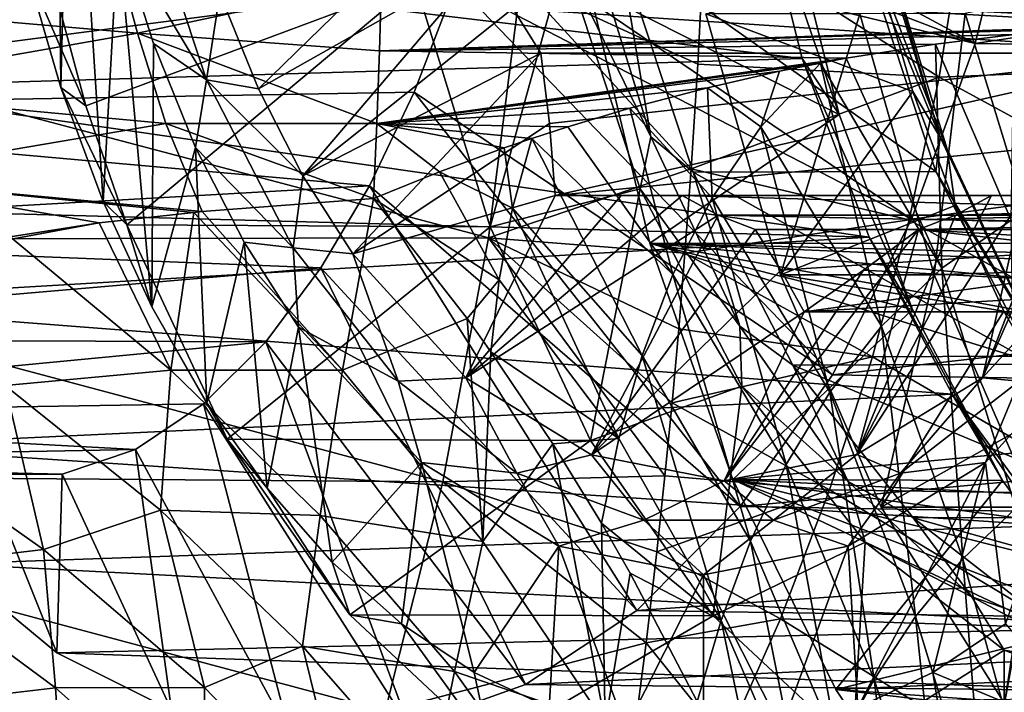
# Model space of a CAD drawing. Header units: metres. Extents: x -62 to 150, y -92 to 92.
# Tile 477 of 656: x -13.47 to -8.23, y 53.36 to 56.93. Entities that reach past the tile are written whole.
import ezdxf

# ---------------------------------------------------------------- set-up
doc = ezdxf.new("R2010")
doc.units = ezdxf.units.M
doc.layers.add('solid_500615', color=7, linetype='CONTINUOUS')

msp = doc.modelspace()

# ---------------------------------------------------------------- linework, layer by layer
at = {"layer": 'solid_500615'}
for points in [[(-13.281579, 60, -1.953301), (-13.248263, 56.57296, -2.000881), (-13.435463, 57.216324, -1.733532)], [(-13.197062, 58.676472, -2.074005), (-13.248263, 56.57296, -2.000881), (-13.281579, 60, -1.953301)], [(-13.197062, 58.676472, -2.074005), (-13.023668, 55.967766, -2.321635), (-13.248263, 56.57296, -2.000881)], [(-13.197062, 58.676472, -2.074005), (-12.943115, 57.40115, -2.436677), (-13.023668, 55.967766, -2.321635)], [(-10.870078, 58.14901, -12.348819), (-10.951191, 57.793224, -12.207517), (-8.385256, 56.807674, -13.304591)], [(-10.870078, 58.14901, -12.348819), (-8.385256, 56.807674, -13.304591), (-8.136944, 57.824799, -13.659219)], [(-10.951191, 57.793224, -12.207517), (-11.045783, 57.450092, -12.042834), (-8.385256, 56.807674, -13.304591)], [(-8.136944, 57.824799, -13.659219), (-8.385256, 56.807674, -13.304591), (-2.106782, 57.767693, -9.413262)], [(-14.41707, 57.337536, -2.357028), (-9.566136, 57.767693, 1.2398), (-9.304522, 56.727863, 0.866175)], [(-9.566136, 57.767693, 1.2398), (-9.393149, 57.565948, 2.082404), (-9.108032, 56.431099, 1.675214)], [(-9.304522, 56.727863, 0.866175), (-9.566136, 57.767693, 1.2398), (-9.108032, 56.431099, 1.675214)], [(-8.385256, 56.807674, -13.304591), (-2.368397, 56.727863, -9.039638), (-2.106782, 57.767693, -9.413262)], [(-12.81963, 57.657551, -2.553627), (-12.47434, 56.614868, -3.046751), (-12.943115, 57.40115, -2.436677)], [(-12.81963, 57.657551, -2.553627), (-12.403081, 57.073029, -2.974349), (-12.47434, 56.614868, -3.046751)], [(-9.108032, 56.431099, 1.675214), (-9.393149, 57.565948, 2.082404), (-10.438457, 57.103935, 3.575258)], [(-12.197662, 56.566433, -3.267716), (-12.403081, 57.073029, -2.974349), (-11.272391, 57.469212, -3.478029)], [(-12.197662, 56.566433, -3.267716), (-11.272391, 57.469212, -3.478029), (-10.980948, 57.253967, -3.729073)], [(-8.452119, 57.4123, -17.556166), (-6.96558, 57.495899, -17.410826), (-7.087093, 56.691048, -17.258528)], [(-11.045783, 57.450092, -12.042834), (-11.148332, 57.126171, -11.859114), (-8.723859, 55.873085, -12.821016)], [(-11.045783, 57.450092, -12.042834), (-8.723859, 55.873085, -12.821016), (-8.385256, 56.807674, -13.304591)], [(-9.823166, 57.426186, -17.60322), (-9.860232, 56.697445, -17.448063), (-10.801883, 57.132221, -17.54154)], [(-10.462526, 57.458908, 0.163194), (-10.571673, 57.258522, 0.127629), (-10.110568, 56.310905, -0.339454)], [(-10.462526, 57.458908, 0.163194), (-10.110568, 56.310905, -0.339454), (-10.280231, 57.319443, 0.164366)], [(-8.575632, 56.629448, -17.395449), (-9.860232, 56.697445, -17.448063), (-9.823166, 57.426186, -17.60322)], [(-8.575632, 56.629448, -17.395449), (-9.823166, 57.426186, -17.60322), (-8.452119, 57.4123, -17.556166)], [(-8.921881, 57.458263, 1.243862), (-8.987339, 57.321579, 1.070817), (-8.569834, 56.309975, 0.741087)], [(-8.921881, 57.458263, 1.243862), (-8.569834, 56.309975, 0.741087), (-8.892008, 57.414558, 1.393594)], [(-8.892008, 57.414558, 1.393594), (-8.533907, 56.246521, 0.882173), (-8.904498, 57.195583, 1.475223)], [(-8.569834, 56.309975, 0.741087), (-8.533907, 56.246521, 0.882173), (-8.892008, 57.414558, 1.393594)], [(-12.943115, 57.40115, -2.436677), (-12.764008, 55.40694, -2.692469), (-13.023668, 55.967766, -2.321635)], [(-12.943115, 57.40115, -2.436677), (-12.755957, 56.807854, -2.703968), (-12.764008, 55.40694, -2.692469)], [(-12.47434, 56.614868, -3.046751), (-12.755957, 56.807854, -2.703968), (-12.943115, 57.40115, -2.436677)], [(-8.575632, 56.629448, -17.395449), (-8.452119, 57.4123, -17.556166), (-7.087093, 56.691048, -17.258528)], [(-14.730865, 57.025871, 4.97204), (-12.841434, 56.862553, 5.913383), (-12.969977, 57.342808, 5.968143)], [(-14.486387, 56.574409, -2.866702), (-14.41707, 57.337536, -2.357028), (-9.304522, 56.727863, 0.866175)], [(-12.969977, 57.342808, 5.968143), (-12.841434, 56.862553, 5.913383), (-11.543289, 57.139652, 6.827864)], [(-8.593039, 56.127693, 0.507698), (-8.987339, 57.321579, 1.070817), (-10.280231, 57.319443, 0.164366)], [(-8.593039, 56.127693, 0.507698), (-10.280231, 57.319443, 0.164366), (-9.884693, 56.123409, -0.40052)], [(-10.110568, 56.310905, -0.339454), (-9.884693, 56.123409, -0.40052), (-10.280231, 57.319443, 0.164366)], [(-8.569834, 56.309975, 0.741087), (-8.987339, 57.321579, 1.070817), (-8.593039, 56.127693, 0.507698)], [(-10.571673, 57.258522, 0.127629), (-11.362803, 57.129875, 0.502546), (-10.965272, 55.833221, -0.065187)], [(-10.167146, 56.035305, -0.450095), (-10.571673, 57.258522, 0.127629), (-10.965272, 55.833221, -0.065187)], [(-10.110568, 56.310905, -0.339454), (-10.571673, 57.258522, 0.127629), (-10.167146, 56.035305, -0.450095)], [(-16.239401, 56.464035, -11.381739), (-11.148332, 57.126171, -11.859114), (-16.239401, 57.25, -11.932786)], [(-13.115447, 56.476696, -1.100907), (-13.435463, 57.216324, -1.733532), (-13.248263, 56.57296, -2.000881)], [(-13.295579, 57.144047, -0.843652), (-13.435463, 57.216324, -1.733532), (-13.115447, 56.476696, -1.100907)], [(-11.960951, 56.103287, -3.605776), (-12.197662, 56.566433, -3.267716), (-10.980948, 57.253967, -3.729073)], [(-11.960951, 56.103287, -3.605776), (-10.980948, 57.253967, -3.729073), (-10.844132, 56.994797, -3.924466)], [(-9.81718, 56.965569, 2.687981), (-8.904498, 57.195583, 1.475223), (-8.716895, 56.551918, 1.207299)], [(-8.533907, 56.246521, 0.882173), (-8.716895, 56.551918, 1.207299), (-8.904498, 57.195583, 1.475223)], [(-16.239401, 56.464035, -11.381739), (-11.368581, 56.54929, -11.452471), (-11.148332, 57.126171, -11.859114)], [(-10.801883, 57.132221, -17.54154), (-10.974366, 55.774845, -17.17671), (-15.903869, 57.077099, -17.507662)], [(-13.295579, 57.144047, -0.843652), (-13.115447, 56.476696, -1.100907), (-11.362803, 57.129875, 0.502546)], [(-13.115447, 56.476696, -1.100907), (-12.898494, 55.843163, -1.41075), (-11.362803, 57.129875, 0.502546)], [(-12.898494, 55.843163, -1.41075), (-10.965272, 55.833221, -0.065187), (-11.362803, 57.129875, 0.502546)], [(-12.841434, 56.862553, 5.913383), (-11.554283, 56.768681, 6.714822), (-11.543289, 57.139652, 6.827864)], [(-11.543289, 57.139652, 6.827864), (-11.554283, 56.768681, 6.714822), (-7.45086, 56.906994, 9.628756)], [(-11.543289, 57.139652, 6.827864), (-7.114305, 56.915993, 9.866987), (12.245019, 57.140041, 23.483364)], [(-11.543289, 57.139652, 6.827864), (-7.45086, 56.906994, 9.628756), (-7.114305, 56.915993, 9.866987)], [(-11.148332, 57.126171, -11.859114), (-11.368581, 56.54929, -11.452471), (-9.143998, 55.045185, -12.220996)], [(-11.148332, 57.126171, -11.859114), (-9.143998, 55.045185, -12.220996), (-8.723859, 55.873085, -12.821016)], [(-9.895675, 56.140957, -17.299894), (-10.974366, 55.774845, -17.17671), (-10.801883, 57.132221, -17.54154)], [(-9.860232, 56.697445, -17.448063), (-9.895675, 56.140957, -17.299894), (-10.801883, 57.132221, -17.54154)], [(-10.438457, 57.103935, 3.575258), (12.804853, 57.102966, 19.850672), (12.950993, 56.412342, 19.641966)], [(-10.438457, 57.103935, 3.575258), (12.950993, 56.412342, 19.641966), (13.12776, 55.743839, 19.389515)], [(-10.115974, 55.745003, 3.114704), (-10.438457, 57.103935, 3.575258), (13.12776, 55.743839, 19.389515)], [(-9.108032, 56.431099, 1.675214), (-10.438457, 57.103935, 3.575258), (-10.115974, 55.745003, 3.114704)], [(-10.974366, 55.774845, -17.17671), (-16.046375, 55.766014, -17.12332), (-15.903869, 57.077099, -17.507662)], [(-12.47434, 56.614868, -3.046751), (-12.403081, 57.073029, -2.974349), (-12.197662, 56.566433, -3.267716)], [(-8.437789, 56.966644, 3.031713), (-8.01765, 55.596252, 2.431691), (-7.875251, 57.08754, 3.069302)], [(-14.730865, 57.025871, 4.97204), (-14.576741, 56.557865, 4.900896), (-12.841434, 56.862553, 5.913383)], [(-11.960951, 56.103287, -3.605776), (-10.844132, 56.994797, -3.924466), (-10.695477, 56.756268, -4.136767)], [(-10.844132, 56.994797, -3.924466), (-7.410143, 56.994797, -1.51996), (-7.261488, 56.756268, -1.732262)], [(-10.695477, 56.756268, -4.136767), (-10.844132, 56.994797, -3.924466), (-7.261488, 56.756268, -1.732262)], [(-8.998031, 56.965584, 3.261562), (-9.81718, 56.965569, 2.687981), (-9.420871, 55.577969, 2.121994)], [(-9.420871, 55.577969, 2.121994), (-9.81718, 56.965569, 2.687981), (-8.716895, 56.551918, 1.207299)], [(-8.60171, 55.577946, 2.695559), (-8.998031, 56.965584, 3.261562), (-9.420871, 55.577969, 2.121994)], [(-8.437789, 56.966644, 3.031713), (-8.998031, 56.965584, 3.261562), (-8.60171, 55.577946, 2.695559)], [(-8.437789, 56.966644, 3.031713), (-8.60171, 55.577946, 2.695559), (-8.01765, 55.596252, 2.431691)], [(-11.554283, 56.768681, 6.714822), (-7.801426, 56.887611, 9.377687), (-7.45086, 56.906994, 9.628756)], [(-14.576741, 56.557865, 4.900896), (-12.690865, 56.382534, 5.848867), (-12.841434, 56.862553, 5.913383)], [(-12.841434, 56.862553, 5.913383), (-11.568588, 56.382767, 6.57975), (-11.554283, 56.768681, 6.714822)], [(-12.841434, 56.862553, 5.913383), (-12.690865, 56.382534, 5.848867), (-11.568588, 56.382767, 6.57975)], [(-11.554283, 56.768681, 6.714822), (-8.177775, 56.855156, 9.104689), (-7.801426, 56.887611, 9.377687)], [(-11.554283, 56.768681, 6.714822), (-8.595196, 56.804989, 8.79753), (-8.177775, 56.855156, 9.104689)], [(-8.193732, 55.867954, 8.840549), (-8.177775, 56.855156, 9.104689), (-8.595196, 56.804989, 8.79753)], [(-12.755957, 56.807854, -2.703968), (-12.531924, 56.255337, -3.023919), (-12.764008, 55.40694, -2.692469)], [(-12.47434, 56.614868, -3.046751), (-12.531924, 56.255337, -3.023919), (-12.755957, 56.807854, -2.703968)], [(-11.554283, 56.768681, 6.714822), (-9.070711, 56.72934, 8.441628), (-8.595196, 56.804989, 8.79753)], [(-8.561386, 55.612679, 8.517236), (-8.595196, 56.804989, 8.79753), (-9.070711, 56.72934, 8.441628)], [(-8.385256, 56.807674, -13.304591), (-8.723859, 55.873085, -12.821016), (-2.368397, 56.727863, -9.039638)], [(-8.193732, 55.867954, 8.840549), (-8.595196, 56.804989, 8.79753), (-8.561386, 55.612679, 8.517236)], [(-11.695992, 55.689495, -3.984177), (-11.960951, 56.103287, -3.605776), (-10.695477, 56.756268, -4.136767)], [(-11.695992, 55.689495, -3.984177), (-10.695477, 56.756268, -4.136767), (-10.649522, 56.382381, -4.368107)], [(-11.554283, 56.768681, 6.714822), (-11.568588, 56.382767, 6.57975), (-9.070711, 56.72934, 8.441628)], [(-10.649522, 56.382381, -4.368107), (-10.695477, 56.756268, -4.136767), (-7.261488, 56.756268, -1.732262)], [(-10.649522, 56.382381, -4.368107), (-7.261488, 56.756268, -1.732262), (-10.619457, 56, -4.616564)], [(-10.619457, 56, -4.616564), (-7.261488, 56.756268, -1.732262), (-6.754626, 56.380848, -1.641955)], [(-14.486387, 56.574409, -2.866702), (-9.304522, 56.727863, 0.866175), (-8.948307, 55.777287, 0.357448)], [(-11.568588, 56.382767, 6.57975), (-9.206909, 56.704086, 8.338467), (-9.070711, 56.72934, 8.441628)], [(-11.568588, 56.382767, 6.57975), (-9.425409, 56.660198, 8.171762), (-9.206909, 56.704086, 8.338467)], [(-8.575632, 56.629448, -17.395449), (-9.895675, 56.140957, -17.299894), (-9.860232, 56.697445, -17.448063)], [(-9.524395, 56.365284, 8.012104), (-9.206909, 56.704086, 8.338467), (-9.425409, 56.660198, 8.171762)], [(-9.524395, 56.365284, 8.012104), (-8.883077, 55.30434, 8.213381), (-9.206909, 56.704086, 8.338467)], [(-9.304522, 56.727863, 0.866175), (-9.108032, 56.431099, 1.675214), (-8.718496, 55.392342, 1.118899)], [(-8.948307, 55.777287, 0.357448), (-9.304522, 56.727863, 0.866175), (-8.718496, 55.392342, 1.118899)], [(-8.561386, 55.612679, 8.517236), (-9.070711, 56.72934, 8.441628), (-9.206909, 56.704086, 8.338467)], [(-8.561386, 55.612679, 8.517236), (-9.206909, 56.704086, 8.338467), (-8.883077, 55.30434, 8.213381)], [(-8.723859, 55.873085, -12.821016), (-2.724611, 55.777287, -8.53091), (-2.368397, 56.727863, -9.039638)], [(-8.575632, 56.629448, -17.395449), (-7.087093, 56.691048, -17.258528), (-7.245934, 55.905949, -17.062958)], [(-11.568588, 56.382767, 6.57975), (-9.809075, 56.57275, 7.875185), (-9.425409, 56.660198, 8.171762)], [(-8.73503, 55.86974, -17.192215), (-9.895675, 56.140957, -17.299894), (-8.575632, 56.629448, -17.395449)], [(-9.524395, 56.365284, 8.012104), (-9.425409, 56.660198, 8.171762), (-9.809075, 56.57275, 7.875185)], [(-8.73503, 55.86974, -17.192215), (-8.575632, 56.629448, -17.395449), (-7.245934, 55.905949, -17.062958)], [(-12.47434, 56.614868, -3.046751), (-12.012254, 55.720131, -3.706679), (-12.531924, 56.255337, -3.023919)], [(-12.47434, 56.614868, -3.046751), (-12.197662, 56.566433, -3.267716), (-11.960951, 56.103287, -3.605776)], [(-12.47434, 56.614868, -3.046751), (-11.960951, 56.103287, -3.605776), (-12.012254, 55.720131, -3.706679)], [(-16.239401, 56.464035, -11.381739), (-11.605956, 56.051159, -10.998048), (-11.368581, 56.54929, -11.452471)], [(-14.615586, 55.932274, -3.467806), (-14.486387, 56.574409, -2.866702), (-8.948307, 55.777287, 0.357448)], [(-14.576741, 56.557865, 4.900896), (-14.399801, 56.091488, 4.81897), (-12.690865, 56.382534, 5.848867)], [(-12.898494, 55.843163, -1.41075), (-13.248263, 56.57296, -2.000881), (-13.023668, 55.967766, -2.321635)], [(-13.115447, 56.476696, -1.100907), (-13.248263, 56.57296, -2.000881), (-12.898494, 55.843163, -1.41075)], [(-11.368581, 56.54929, -11.452471), (-11.605956, 56.051159, -10.998048), (-9.634811, 54.345387, -11.520041)], [(-11.568588, 56.382767, 6.57975), (-10.221415, 56.463913, 7.550553), (-9.809075, 56.57275, 7.875185)], [(-11.368581, 56.54929, -11.452471), (-9.634811, 54.345387, -11.520041), (-9.143998, 55.045185, -12.220996)], [(-9.783357, 55.98642, 7.714738), (-9.809075, 56.57275, 7.875185), (-10.221415, 56.463913, 7.550553)], [(-9.524395, 56.365284, 8.012104), (-9.809075, 56.57275, 7.875185), (-9.783357, 55.98642, 7.714738)], [(-9.420871, 55.577969, 2.121994), (-8.716895, 56.551918, 1.207299), (-8.49165, 55.945538, 0.885615)], [(-8.533907, 56.246521, 0.882173), (-8.49165, 55.945538, 0.885615), (-8.716895, 56.551918, 1.207299)], [(-16.239401, 55.787907, -10.70561), (-11.605956, 56.051159, -10.998048), (-16.239401, 56.464035, -11.381739)], [(-11.568588, 56.382767, 6.57975), (-10.551347, 56.365345, 7.285906), (-10.221415, 56.463913, 7.550553)], [(-9.992349, 55.578331, 7.445739), (-10.221415, 56.463913, 7.550553), (-10.551347, 56.365345, 7.285906)], [(-9.783357, 55.98642, 7.714738), (-10.221415, 56.463913, 7.550553), (-9.992349, 55.578331, 7.445739)], [(-8.718496, 55.392342, 1.118899), (-9.108032, 56.431099, 1.675214), (-10.115974, 55.745003, 3.114704)], [(-14.399801, 56.091488, 4.81897), (-12.497031, 55.913876, 5.792458), (-12.690865, 56.382534, 5.848867)], [(-12.690865, 56.382534, 5.848867), (-11.585649, 55.983349, 6.421294), (-11.568588, 56.382767, 6.57975)], [(-12.690865, 56.382534, 5.848867), (-12.497031, 55.913876, 5.792458), (-11.585649, 55.983349, 6.421294)], [(-11.695992, 55.689495, -3.984177), (-10.649522, 56.382381, -4.368107), (-10.619457, 56, -4.616564)], [(-11.568588, 56.382767, 6.57975), (-11.585649, 55.983349, 6.421294), (-11.234973, 56.125015, 6.720788)], [(-11.568588, 56.382767, 6.57975), (-10.742625, 56.30341, 7.130302), (-10.551347, 56.365345, 7.285906)], [(-11.568588, 56.382767, 6.57975), (-10.890797, 56.252449, 7.008407), (-10.742625, 56.30341, 7.130302)], [(-11.568588, 56.382767, 6.57975), (-11.234973, 56.125015, 6.720788), (-10.890797, 56.252449, 7.008407)], [(-10.619457, 56, -4.616564), (-6.754626, 56.380848, -1.641955), (-6.157929, 56, -1.492569)], [(-8.344911, 55.030132, -8.770017), (-7.970221, 56, -8.400065), (-7.746426, 56.383457, -8.513629)], [(-7.744071, 55.689629, -9.628104), (-8.344911, 55.030132, -8.770017), (-7.746426, 56.383457, -8.513629)], [(-9.992349, 55.578331, 7.445739), (-10.551347, 56.365345, 7.285906), (-10.742625, 56.30341, 7.130302)], [(-9.524395, 56.365284, 8.012104), (-9.783357, 55.98642, 7.714738), (-9.158335, 54.953323, 7.9328)], [(-9.524395, 56.365284, 8.012104), (-9.158335, 54.953323, 7.9328), (-8.883077, 55.30434, 8.213381)], [(-10.845999, 55.932404, 6.929109), (-10.742625, 56.30341, 7.130302), (-10.890797, 56.252449, 7.008407)], [(-10.845999, 55.932404, 6.929109), (-10.156077, 55.148956, 7.205241), (-10.742625, 56.30341, 7.130302)], [(-9.992349, 55.578331, 7.445739), (-10.742625, 56.30341, 7.130302), (-10.156077, 55.148956, 7.205241)], [(-10.110568, 56.310905, -0.339454), (-10.167146, 56.035305, -0.450095), (-9.636912, 55.304676, -1.015904)], [(-10.110568, 56.310905, -0.339454), (-9.636912, 55.304676, -1.015904), (-9.884693, 56.123409, -0.40052)], [(-8.569834, 56.309975, 0.741087), (-8.593039, 56.127693, 0.507698), (-8.096058, 55.303486, 0.064465)], [(-8.569834, 56.309975, 0.741087), (-8.096058, 55.303486, 0.064465), (-8.533907, 56.246521, 0.882173)], [(-12.531924, 56.255337, -3.023919), (-12.471876, 54.896309, -3.109676), (-12.764008, 55.40694, -2.692469)], [(-12.531924, 56.255337, -3.023919), (-12.273797, 55.750282, -3.392563), (-12.471876, 54.896309, -3.109676)], [(-12.012254, 55.720131, -3.706679), (-12.273797, 55.750282, -3.392563), (-12.531924, 56.255337, -3.023919)], [(-10.845999, 55.932404, 6.929109), (-10.890797, 56.252449, 7.008407), (-11.234973, 56.125015, 6.720788)], [(-8.533907, 56.246521, 0.882173), (-8.051985, 55.222725, 0.193917), (-8.49165, 55.945538, 0.885615)], [(-8.096058, 55.303486, 0.064465), (-8.051985, 55.222725, 0.193917), (-8.533907, 56.246521, 0.882173)], [(-10.916048, 55.551449, 6.749526), (-11.234973, 56.125015, 6.720788), (-11.585649, 55.983349, 6.421294)], [(-10.845999, 55.932404, 6.929109), (-11.234973, 56.125015, 6.720788), (-10.916048, 55.551449, 6.749526)], [(-9.895675, 56.140957, -17.299894), (-9.92866, 55.693127, -17.161131), (-10.974366, 55.774845, -17.17671)], [(-8.73503, 55.86974, -17.192215), (-9.92866, 55.693127, -17.161131), (-9.895675, 56.140957, -17.299894)], [(-8.06502, 55.102287, -0.246392), (-8.593039, 56.127693, 0.507698), (-9.884693, 56.123409, -0.40052)], [(-8.06502, 55.102287, -0.246392), (-9.884693, 56.123409, -0.40052), (-9.3551, 55.097008, -1.156857)], [(-9.636912, 55.304676, -1.015904), (-9.3551, 55.097008, -1.156857), (-9.884693, 56.123409, -0.40052)], [(-8.096058, 55.303486, 0.064465), (-8.593039, 56.127693, 0.507698), (-8.06502, 55.102287, -0.246392)], [(-14.399801, 56.091488, 4.81897), (-12.541655, 55.909531, 5.763049), (-12.497031, 55.913876, 5.792458)], [(-14.399801, 56.091488, 4.81897), (-13.045094, 55.853695, 5.439401), (-12.541655, 55.909531, 5.763049)], [(-14.399801, 56.091488, 4.81897), (-14.21069, 55.63715, 4.725819), (-13.045094, 55.853695, 5.439401)], [(-12.012254, 55.720131, -3.706679), (-11.960951, 56.103287, -3.605776), (-11.695992, 55.689495, -3.984177)], [(-16.239401, 55.787907, -10.70561), (-11.864993, 55.614147, -10.488427), (-11.605956, 56.051159, -10.998048)], [(-11.605956, 56.051159, -10.998048), (-11.864993, 55.614147, -10.488427), (-10.183611, 53.791771, -10.736275)], [(-11.095041, 55.029957, -4.842423), (-11.695992, 55.689495, -3.984177), (-10.619457, 56, -4.616564)], [(-11.605956, 56.051159, -10.998048), (-10.183611, 53.791771, -10.736275), (-9.634811, 54.345387, -11.520041)], [(-11.095041, 55.029957, -4.842423), (-9.944156, 56, -5.209767), (-9.751342, 55.894814, -5.485133)], [(-11.095041, 55.029957, -4.842423), (-10.268679, 56, -4.911479), (-9.944156, 56, -5.209767)], [(-11.095041, 55.029957, -4.842423), (-10.619457, 56, -4.616564), (-10.268679, 56, -4.911479)], [(-10.167146, 56.035305, -0.450095), (-10.965272, 55.833221, -0.065187), (-10.430285, 54.696697, -0.829228)], [(-10.268679, 56, -4.911479), (-10.619457, 56, -4.616564), (-6.157929, 56, -1.492569)], [(-9.625517, 54.985577, -1.223622), (-10.167146, 56.035305, -0.450095), (-10.430285, 54.696697, -0.829228)], [(-10.268679, 56, -4.911479), (-6.157929, 56, -1.492569), (-9.944156, 56, -5.209767)], [(-9.636912, 55.304676, -1.015904), (-10.167146, 56.035305, -0.450095), (-9.625517, 54.985577, -1.223622)], [(-9.944156, 56, -5.209767), (-6.157929, 56, -1.492569), (-6.376031, 56, -2.181413)], [(-9.944156, 56, -5.209767), (-6.376031, 56, -2.181413), (-6.510166, 56, -2.805262)], [(-9.944156, 56, -5.209767), (-6.510166, 56, -2.805262), (-6.317352, 55.894814, -3.080627)], [(-9.751342, 55.894814, -5.485133), (-9.944156, 56, -5.209767), (-6.317352, 55.894814, -3.080627)], [(-9.014707, 54.620834, -7.813448), (-8.489495, 55.894814, -7.287236), (-8.296682, 56, -7.562602)], [(-9.014707, 54.620834, -7.813448), (-8.296682, 56, -7.562602), (-8.126914, 56, -7.970765)], [(-8.344911, 55.030132, -8.770017), (-9.014707, 54.620834, -7.813448), (-8.126914, 56, -7.970765)], [(-8.489495, 55.894814, -7.287236), (-5.055506, 55.894814, -4.882731), (-4.862693, 56, -5.158097)], [(-8.296682, 56, -7.562602), (-8.489495, 55.894814, -7.287236), (-4.862693, 56, -5.158097)], [(-8.344911, 55.030132, -8.770017), (-8.126914, 56, -7.970765), (-7.970221, 56, -8.400065)], [(-8.126914, 56, -7.970765), (-8.296682, 56, -7.562602), (-4.862693, 56, -5.158097)], [(-12.898494, 55.843163, -1.41075), (-13.023668, 55.967766, -2.321635), (-12.764008, 55.40694, -2.692469)], [(-11.749832, 55.070099, 5.977582), (-11.585649, 55.983349, 6.421294), (-12.497031, 55.913876, 5.792458)], [(-11.087987, 55.344284, 6.551931), (-11.585649, 55.983349, 6.421294), (-11.749832, 55.070099, 5.977582)], [(-10.916048, 55.551449, 6.749526), (-11.585649, 55.983349, 6.421294), (-11.087987, 55.344284, 6.551931)], [(-9.783357, 55.98642, 7.714738), (-9.992349, 55.578331, 7.445739), (-9.389221, 54.569229, 7.67761)], [(-9.783357, 55.98642, 7.714738), (-9.389221, 54.569229, 7.67761), (-9.158335, 54.953323, 7.9328)], [(-14.615586, 55.932274, -3.467806), (-8.948307, 55.777287, 0.357448), (-14.823643, 55.429852, -4.109623)], [(-12.664277, 55.069851, 5.368338), (-12.541655, 55.909531, 5.763049), (-13.045094, 55.853695, 5.439401)], [(-12.664277, 55.069851, 5.368338), (-11.749832, 55.070099, 5.977582), (-12.541655, 55.909531, 5.763049)], [(-11.749832, 55.070099, 5.977582), (-12.497031, 55.913876, 5.792458), (-12.541655, 55.909531, 5.763049)], [(-10.845999, 55.932404, 6.929109), (-10.916048, 55.551449, 6.749526), (-10.280415, 54.706074, 6.992444)], [(-10.845999, 55.932404, 6.929109), (-10.280415, 54.706074, 6.992444), (-10.156077, 55.148956, 7.205241)], [(-9.420871, 55.577969, 2.121994), (-8.49165, 55.945538, 0.885615), (-8.231256, 55.383331, 0.513734)], [(-8.73503, 55.86974, -17.192215), (-7.245934, 55.905949, -17.062958), (-7.442572, 55.147945, -16.827065)], [(-8.051985, 55.222725, 0.193917), (-8.231256, 55.383331, 0.513734), (-8.49165, 55.945538, 0.885615)], [(-14.21069, 55.63715, 4.725819), (-13.518879, 55.77964, 5.14359), (-13.045094, 55.853695, 5.439401)], [(-12.664277, 55.069851, 5.368338), (-13.045094, 55.853695, 5.439401), (-13.518879, 55.77964, 5.14359)], [(-12.898494, 55.843163, -1.41075), (-12.764008, 55.40694, -2.692469), (-12.363545, 54.703407, -2.174733)], [(-12.898494, 55.843163, -1.41075), (-12.363545, 54.703407, -2.174733), (-10.965272, 55.833221, -0.065187)], [(-10.425195, 54.620731, -5.799063), (-11.095041, 55.029957, -4.842423), (-9.751342, 55.894814, -5.485133)], [(-10.425195, 54.620731, -5.799063), (-9.751342, 55.894814, -5.485133), (-9.554195, 55.817829, -5.766688)], [(-8.930511, 55.140854, -16.949949), (-9.92866, 55.693127, -17.161131), (-8.73503, 55.86974, -17.192215)], [(-9.751342, 55.894814, -5.485133), (-6.317352, 55.894814, -3.080627), (-6.120205, 55.817829, -3.362183)], [(-9.554195, 55.817829, -5.766688), (-9.751342, 55.894814, -5.485133), (-6.120205, 55.817829, -3.362183)], [(-8.723859, 55.873085, -12.821016), (-9.143998, 55.045185, -12.220996), (-2.724611, 55.777287, -8.53091)], [(-9.014707, 54.620834, -7.813448), (-8.686643, 55.817829, -7.005681), (-8.489495, 55.894814, -7.287236)], [(-8.930511, 55.140854, -16.949949), (-8.73503, 55.86974, -17.192215), (-7.442572, 55.147945, -16.827065)], [(-8.686643, 55.817829, -7.005681), (-5.252653, 55.817829, -4.601176), (-5.055506, 55.894814, -4.882731)], [(-8.489495, 55.894814, -7.287236), (-8.686643, 55.817829, -7.005681), (-5.055506, 55.894814, -4.882731)], [(-8.193732, 55.867954, 8.840549), (-8.561386, 55.612679, 8.517236), (-8.168824, 54.336948, 8.606347)], [(-12.363545, 54.703407, -2.174733), (-10.430285, 54.696697, -0.829228), (-10.965272, 55.833221, -0.065187)], [(-10.425195, 54.620731, -5.799063), (-9.554195, 55.817829, -5.766688), (-9.417602, 55.601967, -6.12747)], [(-9.719997, 54.482052, -6.806189), (-8.978086, 55.602589, -6.754637), (-8.686643, 55.817829, -7.005681)], [(-9.014707, 54.620834, -7.813448), (-9.719997, 54.482052, -6.806189), (-8.686643, 55.817829, -7.005681)], [(-9.417602, 55.601967, -6.12747), (-9.554195, 55.817829, -5.766688), (-6.120205, 55.817829, -3.362183)], [(-9.417602, 55.601967, -6.12747), (-6.120205, 55.817829, -3.362183), (-9.294839, 55.381199, -6.508315)], [(-9.294839, 55.381199, -6.508315), (-6.120205, 55.817829, -3.362183), (-5.522334, 55.601078, -3.401851)], [(-8.978086, 55.602589, -6.754637), (-4.833311, 55.381199, -3.384319), (-8.686643, 55.817829, -7.005681)], [(-8.686643, 55.817829, -7.005681), (-4.833311, 55.381199, -3.384319), (-5.085161, 55.600784, -4.024966)], [(-8.686643, 55.817829, -7.005681), (-5.085161, 55.600784, -4.024966), (-5.252653, 55.817829, -4.601176)], [(-11.215783, 54.476688, -16.666414), (-16.243383, 54.515129, -16.592335), (-16.046375, 55.766014, -17.12332)], [(-16.239401, 55.236862, -9.919646), (-11.864993, 55.614147, -10.488427), (-16.239401, 55.787907, -10.70561)], [(-10.974366, 55.774845, -17.17671), (-11.215783, 54.476688, -16.666414), (-16.046375, 55.766014, -17.12332)], [(-14.823643, 55.429852, -4.109623), (-8.948307, 55.777287, 0.357448), (-8.507209, 54.941898, -0.272505)], [(-13.544801, 54.988251, 4.811598), (-12.664277, 55.069851, 5.368338), (-13.518879, 55.77964, 5.14359)], [(-12.273797, 55.750282, -3.392563), (-12.150926, 54.442223, -3.568042), (-12.471876, 54.896309, -3.109676)], [(-12.273797, 55.750282, -3.392563), (-11.984792, 55.298931, -3.805305), (-12.150926, 54.442223, -3.568042)], [(-12.012254, 55.720131, -3.706679), (-11.984792, 55.298931, -3.805305), (-12.273797, 55.750282, -3.392563)], [(-10.034672, 54.509033, -16.703955), (-11.215783, 54.476688, -16.666414), (-10.974366, 55.774845, -17.17671)], [(-9.996758, 54.897232, -16.86891), (-10.034672, 54.509033, -16.703955), (-10.974366, 55.774845, -17.17671)], [(-9.961591, 55.290611, -17.020864), (-9.996758, 54.897232, -16.86891), (-10.974366, 55.774845, -17.17671)], [(-9.92866, 55.693127, -17.161131), (-9.961591, 55.290611, -17.020864), (-10.974366, 55.774845, -17.17671)], [(-10.115974, 55.745003, 3.114704), (-4.774564, 55.610687, 6.769705), (-5.400178, 55.541401, 6.286374)], [(-10.115974, 55.745003, 3.114704), (13.12776, 55.743839, 19.389515), (-4.774564, 55.610687, 6.769705)], [(-10.115974, 55.745003, 3.114704), (-5.400178, 55.541401, 6.286374), (-5.965497, 55.355213, 5.764291)], [(-10.115974, 55.745003, 3.114704), (-5.965497, 55.355213, 5.764291), (-6.465631, 55.081985, 5.216285)], [(-10.115974, 55.745003, 3.114704), (-6.465631, 55.081985, 5.216285), (-6.904871, 54.749817, 4.646908)], [(-9.674121, 54.488274, 2.483673), (-10.115974, 55.745003, 3.114704), (-6.904871, 54.749817, 4.646908)], [(-8.718496, 55.392342, 1.118899), (-10.115974, 55.745003, 3.114704), (-9.674121, 54.488274, 2.483673)], [(-9.143998, 55.045185, -12.220996), (-3.165709, 54.941898, -7.900958), (-2.724611, 55.777287, -8.53091)], [(-8.948307, 55.777287, 0.357448), (-8.718496, 55.392342, 1.118899), (-8.238103, 54.482952, 0.432825)], [(-8.507209, 54.941898, -0.272505), (-8.948307, 55.777287, 0.357448), (-8.238103, 54.482952, 0.432825)], [(-12.012254, 55.720131, -3.706679), (-11.453564, 55.012447, -4.50457), (-11.984792, 55.298931, -3.805305)], [(-12.012254, 55.720131, -3.706679), (-11.695992, 55.689495, -3.984177), (-11.453564, 55.012447, -4.50457)], [(-11.453564, 55.012447, -4.50457), (-11.695992, 55.689495, -3.984177), (-11.095041, 55.029957, -4.842423)], [(-8.930511, 55.140854, -16.949949), (-9.961591, 55.290611, -17.020864), (-9.92866, 55.693127, -17.161131)], [(-8.150263, 55.012447, -9.222174), (-8.344911, 55.030132, -8.770017), (-7.744071, 55.689629, -9.628104)], [(-16.239401, 55.236862, -9.919646), (-12.159183, 55.221363, -9.892626), (-11.864993, 55.614147, -10.488427)], [(-11.864993, 55.614147, -10.488427), (-12.159183, 55.221363, -9.892626), (-10.776207, 53.398663, -9.889959)], [(-11.864993, 55.614147, -10.488427), (-10.776207, 53.398663, -9.889959), (-10.183611, 53.791771, -10.736275)], [(-10.425195, 54.620731, -5.799063), (-9.417602, 55.601967, -6.12747), (-9.294839, 55.381199, -6.508315)], [(-9.719997, 54.482052, -6.806189), (-9.294839, 55.381199, -6.508315), (-8.978086, 55.602589, -6.754637)], [(-8.978086, 55.602589, -6.754637), (-9.294839, 55.381199, -6.508315), (-4.833311, 55.381199, -3.384319)], [(-9.294839, 55.381199, -6.508315), (-5.522334, 55.601078, -3.401851), (-4.833311, 55.381199, -3.384319)], [(-8.561386, 55.612679, 8.517236), (-8.883077, 55.30434, 8.213381), (-8.45068, 54.067101, 8.356077)], [(-8.01765, 55.596252, 2.431691), (-8.60171, 55.577946, 2.695559), (-8.065918, 54.340965, 1.930368)], [(-8.561386, 55.612679, 8.517236), (-8.45068, 54.067101, 8.356077), (-8.168824, 54.336948, 8.606347)], [(-10.916048, 55.551449, 6.749526), (-11.087987, 55.344284, 6.551931), (-10.961594, 55.168423, 6.590558)], [(-10.916048, 55.551449, 6.749526), (-10.961594, 55.168423, 6.590558), (-10.280415, 54.706074, 6.992444)], [(-9.992349, 55.578331, 7.445739), (-10.156077, 55.148956, 7.205241), (-9.579738, 54.161194, 7.448071)], [(-9.992349, 55.578331, 7.445739), (-9.579738, 54.161194, 7.448071), (-9.389221, 54.569229, 7.67761)], [(-8.885065, 54.340958, 1.356784), (-9.420871, 55.577969, 2.121994), (-8.231256, 55.383331, 0.513734)], [(-8.60171, 55.577946, 2.695559), (-9.420871, 55.577969, 2.121994), (-8.885065, 54.340958, 1.356784)], [(-8.065918, 54.340965, 1.930368), (-8.60171, 55.577946, 2.695559), (-8.885065, 54.340958, 1.356784)], [(-14.365446, 54.665775, -4.763995), (-14.823643, 55.429852, -4.109623), (-8.507209, 54.941898, -0.272505)], [(-12.363545, 54.703407, -2.174733), (-12.764008, 55.40694, -2.692469), (-12.471876, 54.896309, -3.109676)], [(-9.719997, 54.482052, -6.806189), (-10.425195, 54.620731, -5.799063), (-9.294839, 55.381199, -6.508315)], [(-8.238103, 54.482952, 0.432825), (-8.718496, 55.392342, 1.118899), (-9.674121, 54.488274, 2.483673)], [(-8.885065, 54.340958, 1.356784), (-8.231256, 55.383331, 0.513734), (-7.938792, 54.871895, 0.096052)], [(-8.051985, 55.222725, 0.193917), (-7.938792, 54.871895, 0.096052), (-8.231256, 55.383331, 0.513734)], [(-11.087987, 55.344284, 6.551931), (-11.749832, 55.070099, 5.977582), (-11.003679, 54.158096, 6.267344)], [(-10.961594, 55.168423, 6.590558), (-11.087987, 55.344284, 6.551931), (-11.003679, 54.158096, 6.267344)], [(-11.984792, 55.298931, -3.805305), (-11.8046, 54.049267, -4.062645), (-12.150926, 54.442223, -3.568042)], [(-11.984792, 55.298931, -3.805305), (-11.329419, 54.579643, -4.741273), (-11.8046, 54.049267, -4.062645)], [(-11.453564, 55.012447, -4.50457), (-11.329419, 54.579643, -4.741273), (-11.984792, 55.298931, -3.805305)], [(-8.930511, 55.140854, -16.949949), (-9.996758, 54.897232, -16.86891), (-9.961591, 55.290611, -17.020864)], [(-9.636912, 55.304676, -1.015904), (-9.625517, 54.985577, -1.223622), (-9.059762, 54.478882, -1.840161)], [(-9.636912, 55.304676, -1.015904), (-9.059762, 54.478882, -1.840161), (-9.3551, 55.097008, -1.156857)], [(-8.883077, 55.30434, 8.213381), (-9.158335, 54.953323, 7.9328), (-8.70102, 53.760159, 8.121936)], [(-8.883077, 55.30434, 8.213381), (-8.70102, 53.760159, 8.121936), (-8.45068, 54.067101, 8.356077)], [(-8.329976, 54.579857, -9.024922), (-7.67473, 55.29911, -9.960711), (-8.223309, 53.721413, -9.17726)], [(-8.150263, 55.012447, -9.222174), (-7.67473, 55.29911, -9.960711), (-8.329976, 54.579857, -9.024922)], [(-16.239401, 54.831718, -9.049442), (-12.159183, 55.221363, -9.892626), (-16.239401, 55.236862, -9.919646)], [(-16.239401, 54.831718, -9.049442), (-12.489397, 54.891502, -9.207596), (-12.159183, 55.221363, -9.892626)], [(-12.159183, 55.221363, -9.892626), (-12.489397, 54.891502, -9.207596), (-11.397281, 53.176212, -9.002975)], [(-12.159183, 55.221363, -9.892626), (-11.397281, 53.176212, -9.002975), (-10.776207, 53.398663, -9.889959)], [(-10.632065, 54.679199, 6.703763), (-10.961594, 55.168423, 6.590558), (-11.003679, 54.158096, 6.267344)], [(-10.280415, 54.706074, 6.992444), (-10.961594, 55.168423, 6.590558), (-10.632065, 54.679199, 6.703763)], [(-10.156077, 55.148956, 7.205241), (-10.280415, 54.706074, 6.992444), (-9.73554, 53.737953, 7.242774)], [(-10.156077, 55.148956, 7.205241), (-9.73554, 53.737953, 7.242774), (-9.579738, 54.161194, 7.448071)], [(-9.159212, 54.434566, -16.666258), (-9.996758, 54.897232, -16.86891), (-8.930511, 55.140854, -16.949949)], [(-9.159212, 54.434566, -16.666258), (-8.930511, 55.140854, -16.949949), (-7.674237, 54.413338, -16.549631)], [(-8.930511, 55.140854, -16.949949), (-7.442572, 55.147945, -16.827065), (-7.674237, 54.413338, -16.549631)], [(-13.544801, 54.988251, 4.811598), (-12.719581, 54.325363, 5.072301), (-12.664277, 55.069851, 5.368338)], [(-12.719581, 54.325363, 5.072301), (-11.869085, 54.297974, 5.650146), (-12.664277, 55.069851, 5.368338)], [(-12.664277, 55.069851, 5.368338), (-11.869085, 54.297974, 5.650146), (-11.749832, 55.070099, 5.977582)], [(-11.869085, 54.297974, 5.650146), (-11.003679, 54.158096, 6.267344), (-11.749832, 55.070099, 5.977582)], [(-7.424831, 54.288822, -1.160676), (-8.06502, 55.102287, -0.246392), (-9.3551, 55.097008, -1.156857)], [(-7.424831, 54.288822, -1.160676), (-9.3551, 55.097008, -1.156857), (-8.714632, 54.285156, -2.071539)], [(-9.059762, 54.478882, -1.840161), (-8.714632, 54.285156, -2.071539), (-9.3551, 55.097008, -1.156857)], [(-11.453564, 55.012447, -4.50457), (-11.095041, 55.029957, -4.842423), (-10.82269, 54.522743, -5.405552)], [(-11.453564, 55.012447, -4.50457), (-10.82269, 54.522743, -5.405552), (-11.329419, 54.579643, -4.741273)], [(-10.82269, 54.522743, -5.405552), (-11.095041, 55.029957, -4.842423), (-10.425195, 54.620731, -5.799063)], [(-9.143998, 55.045185, -12.220996), (-9.634811, 54.345387, -11.520041), (-3.165709, 54.941898, -7.900958)], [(-8.781137, 54.522743, -8.321192), (-9.014707, 54.620834, -7.813448), (-8.344911, 55.030132, -8.770017)], [(-8.781137, 54.522743, -8.321192), (-8.344911, 55.030132, -8.770017), (-8.150263, 55.012447, -9.222174)], [(-8.781137, 54.522743, -8.321192), (-8.150263, 55.012447, -9.222174), (-8.329976, 54.579857, -9.024922)], [(-14.275935, 54.775597, 4.329761), (-13.341452, 54.115513, 4.601503), (-13.544801, 54.988251, 4.811598)], [(-13.341452, 54.115513, 4.601503), (-12.719581, 54.325363, 5.072301), (-13.544801, 54.988251, 4.811598)], [(-9.625517, 54.985577, -1.223622), (-10.430285, 54.696697, -0.829228), (-9.778402, 53.763977, -1.760214)], [(-8.970493, 54.155273, -2.159092), (-9.625517, 54.985577, -1.223622), (-9.778402, 53.763977, -1.760214)], [(-9.059762, 54.478882, -1.840161), (-9.625517, 54.985577, -1.223622), (-8.970493, 54.155273, -2.159092)], [(-9.158335, 54.953323, 7.9328), (-9.389221, 54.569229, 7.67761), (-8.921649, 53.424805, 7.90497)], [(-9.158335, 54.953323, 7.9328), (-8.921649, 53.424805, 7.90497), (-8.70102, 53.760159, 8.121936)], [(-14.365446, 54.665775, -4.763995), (-8.507209, 54.941898, -0.272505), (-7.99326, 54.24448, -1.006499)], [(-9.634811, 54.345387, -11.520041), (-3.679658, 54.24448, -7.166963), (-3.165709, 54.941898, -7.900958)], [(-8.507209, 54.941898, -0.272505), (-8.238103, 54.482952, 0.432825), (-7.677967, 53.722038, -0.367131)], [(-7.99326, 54.24448, -1.006499), (-8.507209, 54.941898, -0.272505), (-7.677967, 53.722038, -0.367131)], [(-16.239401, 54.831718, -9.049442), (-12.851678, 54.648689, -8.439871), (-12.489397, 54.891502, -9.207596)], [(-12.489397, 54.891502, -9.207596), (-12.851678, 54.648689, -8.439871), (-12.030775, 53.13018, -8.098251)], [(-12.489397, 54.891502, -9.207596), (-12.030775, 53.13018, -8.098251), (-11.397281, 53.176212, -9.002975)], [(-12.363545, 54.703407, -2.174733), (-12.471876, 54.896309, -3.109676), (-12.150926, 54.442223, -3.568042)], [(-9.159212, 54.434566, -16.666258), (-10.034672, 54.509033, -16.703955), (-9.996758, 54.897232, -16.86891)], [(-8.228008, 53.296654, 0.418409), (-8.885065, 54.340958, 1.356784), (-7.938792, 54.871895, 0.096052)], [(-16.239401, 54.58424, -8.125835), (-12.851678, 54.648689, -8.439871), (-16.239401, 54.831718, -9.049442)], [(-14.144094, 54.020409, 4.089255), (-13.341452, 54.115513, 4.601503), (-14.275935, 54.775597, 4.329761)], [(-9.674121, 54.488274, 2.483673), (-6.904871, 54.749817, 4.646908), (-7.295864, 54.371983, 4.044429)], [(-12.363545, 54.703407, -2.174733), (-12.150926, 54.442223, -3.568042), (-11.711279, 53.768009, -3.106268)], [(-12.363545, 54.703407, -2.174733), (-11.711279, 53.768009, -3.106268), (-10.430285, 54.696697, -0.829228)], [(-11.711279, 53.768009, -3.106268), (-9.778402, 53.763977, -1.760214), (-10.430285, 54.696697, -0.829228)], [(-10.280415, 54.706074, 6.992444), (-10.632065, 54.679199, 6.703763), (-10.372311, 54.257191, 6.8078)], [(-10.280415, 54.706074, 6.992444), (-10.372311, 54.257191, 6.8078), (-9.73554, 53.737953, 7.242774)], [(-16.239401, 54.58424, -8.125835), (-13.241488, 54.516903, -7.600509), (-12.851678, 54.648689, -8.439871)], [(-13.842935, 54.039608, -5.51022), (-14.365446, 54.665775, -4.763995), (-7.99326, 54.24448, -1.006499)], [(-12.851678, 54.648689, -8.439871), (-13.241488, 54.516903, -7.600509), (-12.660312, 53.261753, -7.19918)], [(-12.851678, 54.648689, -8.439871), (-12.660312, 53.261753, -7.19918), (-12.030775, 53.13018, -8.098251)], [(-10.632065, 54.679199, 6.703763), (-11.003679, 54.158096, 6.267344), (-10.352852, 53.190571, 6.604616)], [(-10.372311, 54.257191, 6.8078), (-10.632065, 54.679199, 6.703763), (-10.352852, 53.190571, 6.604616)], [(-10.82269, 54.522743, -5.405552), (-10.425195, 54.620731, -5.799063), (-10.147202, 54.272419, -6.370248)], [(-10.147202, 54.272419, -6.370248), (-10.425195, 54.620731, -5.799063), (-9.719997, 54.482052, -6.806189)], [(-9.456624, 54.272419, -7.356496), (-9.719997, 54.482052, -6.806189), (-9.014707, 54.620834, -7.813448)], [(-9.456624, 54.272419, -7.356496), (-9.014707, 54.620834, -7.813448), (-8.781137, 54.522743, -8.321192)], [(-16.239401, 54.5, -7.169646), (-13.241488, 54.516903, -7.600509), (-16.239401, 54.58424, -8.125835)], [(-11.329419, 54.579643, -4.741273), (-11.43633, 53.721405, -4.588589), (-11.8046, 54.049267, -4.062645)], [(-11.329419, 54.579643, -4.741273), (-11.050157, 53.462521, -5.140102), (-11.43633, 53.721405, -4.588589)], [(-11.329419, 54.579643, -4.741273), (-10.598802, 54.133289, -5.784705), (-11.050157, 53.462521, -5.140102)], [(-10.82269, 54.522743, -5.405552), (-10.598802, 54.133289, -5.784705), (-11.329419, 54.579643, -4.741273)], [(-9.389221, 54.569229, 7.67761), (-9.579738, 54.161194, 7.448071), (-9.11549, 53.069176, 7.704858)], [(-9.389221, 54.569229, 7.67761), (-9.11549, 53.069176, 7.704858), (-8.921649, 53.424805, 7.90497)], [(-9.060536, 54.133415, -7.981574), (-8.329976, 54.579857, -9.024922), (-9.008647, 53.275791, -8.05568)], [(-8.781137, 54.522743, -8.321192), (-8.329976, 54.579857, -9.024922), (-9.060536, 54.133415, -7.981574)], [(-8.329976, 54.579857, -9.024922), (-8.609482, 53.462528, -8.625748), (-9.008647, 53.275791, -8.05568)], [(-8.329976, 54.579857, -9.024922), (-8.223309, 53.721413, -9.17726), (-8.609482, 53.462528, -8.625748)], [(-11.522614, 53.256245, -16.018532), (-16.491867, 53.342342, -15.923306), (-16.243383, 54.515129, -16.592335)], [(-11.215783, 54.476688, -16.666414), (-11.522614, 53.256245, -16.018532), (-16.243383, 54.515129, -16.592335)], [(-16.239401, 54.5, -7.169646), (-13.653411, 54.519749, -6.703965), (-13.241488, 54.516903, -7.600509)], [(-13.653411, 54.519749, -6.703965), (-13.842935, 54.039608, -5.51022), (-13.269615, 53.567532, -6.329004)], [(-13.241488, 54.516903, -7.600509), (-13.653411, 54.519749, -6.703965), (-13.269615, 53.567532, -6.329004)], [(-13.241488, 54.516903, -7.600509), (-13.269615, 53.567532, -6.329004), (-12.660312, 53.261753, -7.19918)], [(-10.034672, 54.509033, -16.703955), (-10.077852, 54.104298, -16.515421), (-11.215783, 54.476688, -16.666414)], [(-10.82269, 54.522743, -5.405552), (-10.147202, 54.272419, -6.370248), (-10.598802, 54.133289, -5.784705)], [(-10.147202, 54.272419, -6.370248), (-9.719997, 54.482052, -6.806189), (-9.456624, 54.272419, -7.356496)], [(-9.159212, 54.434566, -16.666258), (-10.077852, 54.104298, -16.515421), (-10.034672, 54.509033, -16.703955)], [(-9.674121, 54.488274, 2.483673), (-7.295864, 54.371983, 4.044429), (-7.4203, 54.182888, 3.779381)], [(-9.674121, 54.488274, 2.483673), (-7.491935, 53.937382, 3.483723), (-7.498499, 53.652943, 3.172441)], [(-9.674121, 54.488274, 2.483673), (-7.498499, 53.652943, 3.172441), (-7.467925, 53.446548, 2.954909)], [(-9.674121, 54.488274, 2.483673), (-7.4203, 54.182888, 3.779381), (-7.491935, 53.937382, 3.483723)], [(-9.126575, 53.371265, 1.701695), (-9.674121, 54.488274, 2.483673), (-7.467925, 53.446548, 2.954909)], [(-8.238103, 54.482952, 0.432825), (-9.674121, 54.488274, 2.483673), (-9.126575, 53.371265, 1.701695)], [(-9.456624, 54.272419, -7.356496), (-8.781137, 54.522743, -8.321192), (-9.060536, 54.133415, -7.981574)], [(-7.677967, 53.722038, -0.367131), (-8.238103, 54.482952, 0.432825), (-9.126575, 53.371265, 1.701695)], [(-11.711279, 53.768009, -3.106268), (-12.150926, 54.442223, -3.568042), (-11.8046, 54.049267, -4.062645)], [(-10.134692, 53.620392, -16.266615), (-11.522614, 53.256245, -16.018532), (-11.215783, 54.476688, -16.666414)], [(-10.077852, 54.104298, -16.515421), (-10.134692, 53.620392, -16.266615), (-11.215783, 54.476688, -16.666414)], [(-9.419222, 53.748165, -16.339289), (-10.077852, 54.104298, -16.515421), (-9.159212, 54.434566, -16.666258)], [(-9.419222, 53.748165, -16.339289), (-9.159212, 54.434566, -16.666258), (-7.93855, 53.699928, -16.229029)], [(-9.159212, 54.434566, -16.666258), (-7.674237, 54.413338, -16.549631), (-7.93855, 53.699928, -16.229029)], [(-9.059762, 54.478882, -1.840161), (-8.970493, 54.155273, -2.159092), (-8.401296, 53.865261, -2.780549)], [(-9.059762, 54.478882, -1.840161), (-8.401296, 53.865261, -2.780549), (-8.714632, 54.285156, -2.071539)], [(-13.341452, 54.115513, 4.601503), (-12.484133, 53.381893, 4.931108), (-12.719581, 54.325363, 5.072301)], [(-12.719581, 54.325363, 5.072301), (-11.963861, 53.602757, 5.379964), (-11.869085, 54.297974, 5.650146)], [(-12.484133, 53.381893, 4.931108), (-11.963861, 53.602757, 5.379964), (-12.719581, 54.325363, 5.072301)], [(-9.634811, 54.345387, -11.520041), (-10.183611, 53.791771, -10.736275), (-3.679658, 54.24448, -7.166963)], [(-8.065918, 54.340965, 1.930368), (-8.885065, 54.340958, 1.356784), (-8.228008, 53.296654, 0.418409)], [(-8.168824, 54.336948, 8.606347), (-8.45068, 54.067101, 8.356077), (-8.103995, 52.813873, 8.573775)], [(-11.963861, 53.602757, 5.379964), (-11.155109, 53.467339, 5.979238), (-11.869085, 54.297974, 5.650146)], [(-11.869085, 54.297974, 5.650146), (-11.155109, 53.467339, 5.979238), (-11.003679, 54.158096, 6.267344)], [(-10.147202, 54.272419, -6.370248), (-9.82972, 53.982059, -6.883067), (-10.598802, 54.133289, -5.784705)], [(-10.147202, 54.272419, -6.370248), (-9.456624, 54.272419, -7.356496), (-9.82972, 53.982059, -6.883067)], [(-9.456624, 54.272419, -7.356496), (-9.060536, 54.133415, -7.981574), (-9.82972, 53.982059, -6.883067)], [(-6.701447, 53.725384, -2.193775), (-7.424831, 54.288822, -1.160676), (-8.714632, 54.285156, -2.071539)], [(-6.701447, 53.725384, -2.193775), (-8.714632, 54.285156, -2.071539), (-7.991305, 53.723354, -3.104558)], [(-8.401296, 53.865261, -2.780549), (-7.991305, 53.723354, -3.104558), (-8.714632, 54.285156, -2.071539)], [(-13.842935, 54.039608, -5.51022), (-7.99326, 54.24448, -1.006499), (-7.42048, 53.70406, -1.824515)], [(-10.219502, 53.991112, 6.876259), (-10.372311, 54.257191, 6.8078), (-10.352852, 53.190571, 6.604616)], [(-9.73554, 53.737953, 7.242774), (-10.372311, 54.257191, 6.8078), (-10.219502, 53.991112, 6.876259)], [(-10.183611, 53.791771, -10.736275), (-4.252438, 53.70406, -6.348947), (-3.679658, 54.24448, -7.166963)], [(-14.144094, 54.020409, 4.089255), (-13.277397, 53.380005, 4.37751), (-13.341452, 54.115513, 4.601503)], [(-13.277397, 53.380005, 4.37751), (-12.484133, 53.381893, 4.931108), (-13.341452, 54.115513, 4.601503)], [(-11.155109, 53.467339, 5.979238), (-10.352852, 53.190571, 6.604616), (-11.003679, 54.158096, 6.267344)], [(-10.598802, 54.133289, -5.784705), (-10.65099, 53.275784, -5.71017), (-11.050157, 53.462521, -5.140102)], [(-10.598802, 54.133289, -5.784705), (-10.242868, 53.162861, -6.293029), (-10.65099, 53.275784, -5.71017)], [(-10.598802, 54.133289, -5.784705), (-9.82972, 53.982059, -6.883067), (-10.242868, 53.162861, -6.293029)], [(-9.82972, 53.982059, -6.883067), (-9.060536, 54.133415, -7.981574), (-9.41677, 53.162861, -7.472821)], [(-8.970493, 54.155273, -2.159092), (-9.778402, 53.763977, -1.760214), (-9.034674, 53.070904, -2.822368)], [(-9.579738, 54.161194, 7.448071), (-9.73554, 53.737953, 7.242774), (-9.286386, 52.700966, 7.520061)], [(-9.579738, 54.161194, 7.448071), (-9.286386, 52.700966, 7.520061), (-9.11549, 53.069176, 7.704858)], [(-9.060536, 54.133415, -7.981574), (-9.008647, 53.275791, -8.05568), (-9.41677, 53.162861, -7.472821)], [(-8.230726, 53.580704, -3.215589), (-8.970493, 54.155273, -2.159092), (-9.034674, 53.070904, -2.822368)], [(-8.401296, 53.865261, -2.780549), (-8.970493, 54.155273, -2.159092), (-8.230726, 53.580704, -3.215589)], [(-9.419222, 53.748165, -16.339289), (-10.134692, 53.620392, -16.266615), (-10.077852, 54.104298, -16.515421)], [(-8.45068, 54.067101, 8.356077), (-8.70102, 53.760159, 8.121936), (-8.33198, 52.549198, 8.378819)], [(-8.45068, 54.067101, 8.356077), (-8.33198, 52.549198, 8.378819), (-8.103995, 52.813873, 8.573775)], [(-14.032886, 53.291466, 3.859231), (-13.277397, 53.380005, 4.37751), (-14.144094, 54.020409, 4.089255)], [(-13.269615, 53.567532, -6.329004), (-13.842935, 54.039608, -5.51022), (-7.42048, 53.70406, -1.824515)], [(-11.711279, 53.768009, -3.106268), (-11.8046, 54.049267, -4.062645), (-11.43633, 53.721405, -4.588589)], [(-9.863708, 53.307896, 7.061598), (-10.219502, 53.991112, 6.876259), (-10.352852, 53.190571, 6.604616)], [(-9.82972, 53.982059, -6.883067), (-9.829819, 53.125, -6.882925), (-10.242868, 53.162861, -6.293029)], [(-9.73554, 53.737953, 7.242774), (-10.219502, 53.991112, 6.876259), (-9.863708, 53.307896, 7.061598)], [(-9.82972, 53.982059, -6.883067), (-9.41677, 53.162861, -7.472821), (-9.829819, 53.125, -6.882925)], [(-8.401296, 53.865261, -2.780549), (-8.230726, 53.580704, -3.215589), (-7.686817, 53.487396, -3.800929)], [(-8.401296, 53.865261, -2.780549), (-7.686817, 53.487396, -3.800929), (-7.991305, 53.723354, -3.104558)], [(-11.711279, 53.768009, -3.106268), (-11.43633, 53.721405, -4.588589), (-10.966625, 53.072735, -4.169743)], [(-11.711279, 53.768009, -3.106268), (-10.966625, 53.072735, -4.169743), (-9.778402, 53.763977, -1.760214)], [(-10.966625, 53.072735, -4.169743), (-9.034674, 53.070904, -2.822368), (-9.778402, 53.763977, -1.760214)], [(-10.183611, 53.791771, -10.736275), (-10.776207, 53.398663, -9.889959), (-4.252438, 53.70406, -6.348947)], [(-9.710986, 53.091919, -15.973348), (-10.134692, 53.620392, -16.266615), (-9.419222, 53.748165, -16.339289)], [(-9.710986, 53.091919, -15.973348), (-9.419222, 53.748165, -16.339289), (-8.236206, 53.016171, -15.868936)], [(-9.419222, 53.748165, -16.339289), (-7.93855, 53.699928, -16.229029), (-8.236206, 53.016171, -15.868936)], [(-8.70102, 53.760159, 8.121936), (-8.921649, 53.424805, 7.90497), (-8.543962, 52.260719, 8.191936)], [(-8.70102, 53.760159, 8.121936), (-8.543962, 52.260719, 8.191936), (-8.33198, 52.549198, 8.378819)], [(-13.269615, 53.567532, -6.329004), (-7.42048, 53.70406, -1.824515), (-6.804492, 53.335373, -2.704238)], [(-10.966625, 53.072735, -4.169743), (-11.43633, 53.721405, -4.588589), (-11.050157, 53.462521, -5.140102)], [(-10.776207, 53.398663, -9.889959), (-4.868427, 53.335373, -5.469224), (-4.252438, 53.70406, -6.348947)], [(-9.73554, 53.737953, 7.242774), (-9.863708, 53.307896, 7.061598), (-9.439133, 52.327759, 7.349914)], [(-9.73554, 53.737953, 7.242774), (-9.439133, 52.327759, 7.349914), (-9.286386, 52.700966, 7.520061)], [(-7.051557, 53.131256, -1.261737), (-7.677967, 53.722038, -0.367131), (-9.126575, 53.371265, 1.701695)], [(-7.669055, 53.072758, -8.879162), (-8.609482, 53.462528, -8.625748), (-8.223309, 53.721413, -9.17726)], [(-6.730288, 53.084656, -15.713705), (-8.236206, 53.016171, -15.868936), (-7.93855, 53.699928, -16.229029)], [(-12.484133, 53.381893, 4.931108), (-11.713861, 52.581547, 5.315811), (-11.963861, 53.602757, 5.379964)], [(-11.963861, 53.602757, 5.379964), (-11.283984, 52.826641, 5.731921), (-11.155109, 53.467339, 5.979238)], [(-11.713861, 52.581547, 5.315811), (-11.283984, 52.826641, 5.731921), (-11.963861, 53.602757, 5.379964)], [(-10.134692, 53.620392, -16.266615), (-10.209744, 53.048634, -15.937369), (-11.522614, 53.256245, -16.018532)], [(-9.710986, 53.091919, -15.973348), (-10.209744, 53.048634, -15.937369), (-10.134692, 53.620392, -16.266615)], [(-12.660312, 53.261753, -7.19918), (-13.269615, 53.567532, -6.329004), (-6.804492, 53.335373, -2.704238)], [(-8.230726, 53.580704, -3.215589), (-9.034674, 53.070904, -2.822368), (-8.227681, 52.644112, -3.974873)], [(-7.438583, 53.287006, -4.346888), (-8.230726, 53.580704, -3.215589), (-8.227681, 52.644112, -3.974873)], [(-7.686817, 53.487396, -3.800929), (-8.230726, 53.580704, -3.215589), (-7.438583, 53.287006, -4.346888)], [(-11.283984, 52.826641, 5.731921), (-10.527634, 52.586273, 6.351969), (-11.155109, 53.467339, 5.979238)], [(-11.155109, 53.467339, 5.979238), (-10.527634, 52.586273, 6.351969), (-10.352852, 53.190571, 6.604616)], [(-10.966625, 53.072735, -4.169743), (-11.050157, 53.462521, -5.140102), (-10.65099, 53.275784, -5.71017)], [(-9.126575, 53.371265, 1.701695), (-7.467925, 53.446548, 2.954909), (-7.417589, 53.249516, 2.747905)], [(-8.477243, 52.644585, -7.724949), (-9.008647, 53.275791, -8.05568), (-8.609482, 53.462528, -8.625748)], [(-8.477243, 52.644585, -7.724949), (-8.609482, 53.462528, -8.625748), (-7.669055, 53.072758, -8.879162)], [(-13.277397, 53.380005, 4.37751), (-12.484304, 52.674335, 4.719012), (-12.484133, 53.381893, 4.931108)], [(-12.484304, 52.674335, 4.719012), (-11.713861, 52.581547, 5.315811), (-12.484133, 53.381893, 4.931108)], [(-10.776207, 53.398663, -9.889959), (-11.397281, 53.176212, -9.002975), (-4.868427, 53.335373, -5.469224)], [(-8.921649, 53.424805, 7.90497), (-9.11549, 53.069176, 7.704858), (-8.741593, 51.955799, 8.01247)], [(-8.921649, 53.424805, 7.90497), (-8.741593, 51.955799, 8.01247), (-8.543962, 52.260719, 8.191936)], [(-14.032886, 53.291466, 3.859231), (-13.230043, 52.665363, 4.158385), (-13.277397, 53.380005, 4.37751)], [(-13.230043, 52.665363, 4.158385), (-12.484304, 52.674335, 4.719012), (-13.277397, 53.380005, 4.37751)], [(-8.485887, 52.416649, 0.786697), (-9.126575, 53.371265, 1.701695), (-7.417589, 53.249516, 2.747905)], [(-7.051557, 53.131256, -1.261737), (-9.126575, 53.371265, 1.701695), (-8.485887, 52.416649, 0.786697)]]:
    msp.add_3dface(points, dxfattribs=at)

doc.saveas('drawing.dxf')
